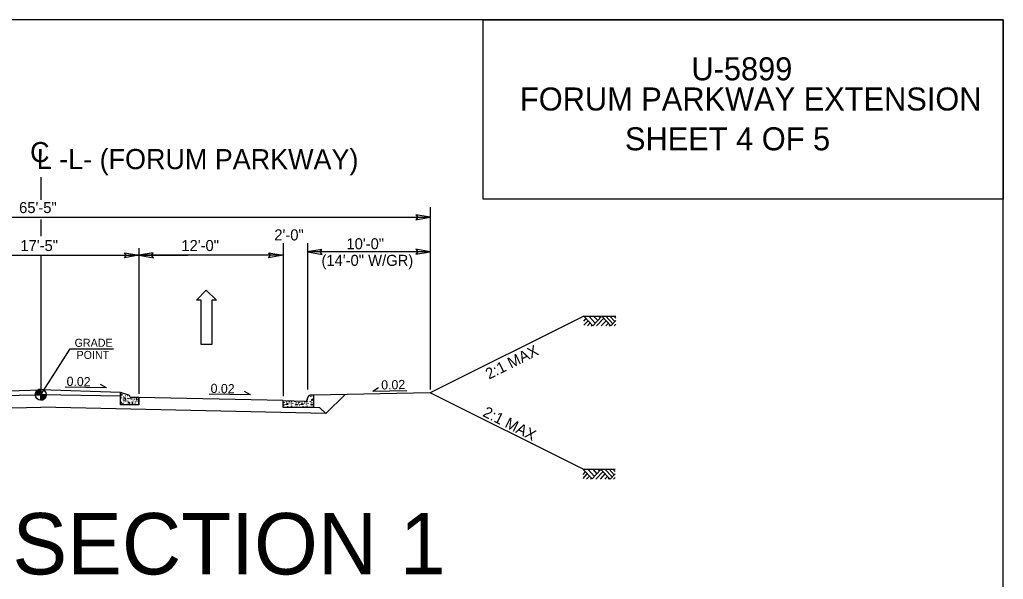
# Model space of a CAD drawing. Extents: x 1904401 to 1905163, y 193929 to 194736.
# Drawn here: x 1904578.2 to 1904658.3, y 194476.7 to 194522.3 of the extents above; entities that cross this region are included whole.
import ezdxf

# ---------------------------------------------------------------- set-up
doc = ezdxf.new("R2010")
doc.units = 0
for name, color, linetype in [('Default', 7, 'Continuous'), ('Old_Level_1', 7, 'Continuous'), ('Old_Level_2', 7, 'Continuous'), ('Prop Dimension Text', 7, 'Continuous'), ('Prop Lane Arrow CELL', 7, 'Continuous'), ('Typical Arrow Superelevation CELL', 7, 'Continuous'), ('Typical Berm CELL', 7, 'Continuous'), ('Typical Curb CELL', 7, 'Continuous'), ('Typical Grade Point Symbol CELL', 7, 'Continuous'), ('Typical Hinge Slope Arterial CELL', 7, 'Continuous'), ('Typical Pavement Slope CELL', 7, 'Continuous'), ('Typical Terminator CELL', 7, 'Continuous'), ('Typical Text Centerline CELL', 7, 'Continuous'), ('Typical Text Grade Point CELL', 7, 'Continuous')]:
    doc.layers.add(name, color=color, linetype=linetype)

msp = doc.modelspace()

# ---------------------------------------------------------------- linework, layer by layer
at = {"layer": 'Default'}
for p, q in [((1904599.632, 194504.057), (1904599.632, 194491.759)), ((1904587.882, 194503.712), (1904587.882, 194491.84)), ((1904599.632, 194503.712), (1904599.632, 194491.67))]:
    msp.add_line(p, q, dxfattribs=at)
at = {"layer": 'Old_Level_1'}
for p, q in [((1904548.132, 194506.221), (1904611.632, 194506.221)), ((1904571.882, 194503.129), (1904587.882, 194503.129)), ((1904624.152, 194498.169), (1904624.876, 194497.39)), ((1904624.152, 194497.768), (1904624.338, 194497.968)), ((1904624.152, 194497.435), (1904624.494, 194497.801)), ((1904624.44, 194497.372), (1904624.667, 194497.615)), ((1904624.543, 194498.177), (1904625.076, 194497.604)), ((1904624.751, 194497.372), (1904624.822, 194497.448)), ((1904624.876, 194497.39), (1904625.607, 194498.176)), ((1904624.941, 194498.177), (1904625.274, 194497.818)), ((1904625.186, 194497.372), (1904625.772, 194498)), ((1904625.343, 194498.177), (1904625.476, 194498.034)), ((1904625.556, 194497.372), (1904625.956, 194497.801)), ((1904625.607, 194498.176), (1904626.348, 194497.38)), ((1904625.922, 194497.372), (1904626.139, 194497.605)), ((1904625.929, 194498.177), (1904626.509, 194497.554)), ((1904626.217, 194497.372), (1904626.286, 194497.446)), ((1904626.262, 194498.177), (1904626.676, 194497.733)), ((1904626.348, 194497.38), (1904626.752, 194497.815)), ((1904626.582, 194498.177), (1904626.752, 194497.994)), ((1904626.618, 194497.372), (1904626.752, 194497.515)), ((1904624.085, 194485.683), (1904624.809, 194484.904)), ((1904624.085, 194485.282), (1904624.271, 194485.482)), ((1904624.476, 194485.691), (1904625.009, 194485.118)), ((1904624.809, 194484.904), (1904625.54, 194485.69)), ((1904624.874, 194485.691), (1904625.207, 194485.332)), ((1904625.119, 194484.886), (1904625.705, 194485.514)), ((1904625.276, 194485.691), (1904625.409, 194485.548)), ((1904625.54, 194485.69), (1904626.281, 194484.894)), ((1904625.862, 194485.691), (1904626.442, 194485.068)), ((1904626.195, 194485.691), (1904626.609, 194485.247)), ((1904626.515, 194485.691), (1904626.685, 194485.508)), ((1904624.085, 194484.949), (1904624.427, 194485.315)), ((1904624.373, 194484.886), (1904624.6, 194485.129)), ((1904624.684, 194484.886), (1904624.755, 194484.962)), ((1904625.489, 194484.886), (1904625.889, 194485.315)), ((1904625.855, 194484.886), (1904626.072, 194485.119)), ((1904626.15, 194484.886), (1904626.219, 194484.96)), ((1904626.281, 194484.894), (1904626.685, 194485.329)), ((1904626.551, 194484.886), (1904626.685, 194485.029))]:
    msp.add_line(p, q, dxfattribs=at)
for points in [[(1904624.152, 194498.177), (1904626.752, 194498.177)], [(1904624.085, 194485.691), (1904626.685, 194485.691)]]:
    msp.add_lwpolyline(points, dxfattribs=at)
at = {"layer": 'Old_Level_2'}
msp.add_lwpolyline([(1904502.509, 194403.25), (1904658.329, 194403.25), (1904658.329, 194522.32), (1904502.509, 194522.32)], close=True, dxfattribs=at)
at = {"layer": 'Prop Dimension Text'}
for p, q in [((1904611.632, 194507.049), (1904611.632, 194492.183)), ((1904599.632, 194504.102), (1904599.632, 194491.645)), ((1904601.632, 194504.102), (1904601.632, 194492.183)), ((1904599.632, 194503.129), (1904587.632, 194503.129)), ((1904598.882, 194503.129), (1904587.882, 194503.129)), ((1904587.882, 194503.129), (1904591.882, 194503.129)), ((1904611.632, 194503.409), (1904601.632, 194503.409))]:
    msp.add_line(p, q, dxfattribs=at)
msp.add_lwpolyline([(1904615.948, 194522.32), (1904658.329, 194522.32), (1904658.329, 194507.689), (1904615.948, 194507.689)], close=True, dxfattribs=at)
at = {"layer": 'Prop Lane Arrow CELL'}
for p, q in [((1904592.568, 194499.482), (1904593.372, 194500.299)), ((1904593.372, 194500.299), (1904594.202, 194499.482)), ((1904592.957, 194499.482), (1904592.568, 194499.482)), ((1904592.957, 194495.85), (1904592.957, 194499.482)), ((1904594.202, 194499.482), (1904593.813, 194499.482)), ((1904593.813, 194499.482), (1904593.813, 194495.85)), ((1904593.813, 194495.85), (1904592.957, 194495.85))]:
    msp.add_line(p, q, dxfattribs=at)
at = {"layer": 'Typical Arrow Superelevation CELL'}
for p, q in [((1904585.234, 194492.32), (1904581.86, 194492.388)), ((1904585.234, 194492.32), (1904584.764, 194492.604)), ((1904596.971, 194491.746), (1904596.501, 194492.03)), ((1904606.934, 194492.062), (1904607.404, 194492.346)), ((1904606.934, 194492.062), (1904609.731, 194492.118)), ((1904596.971, 194491.746), (1904593.597, 194491.813))]:
    msp.add_line(p, q, dxfattribs=at)
at = {"layer": 'Typical Berm CELL'}
msp.add_line((1904611.632, 194491.917), (1904602.132, 194491.719), dxfattribs=at)
at = {"layer": 'Typical Curb CELL'}
for p, q in [((1904586.382, 194490.954), (1904586.382, 194491.954)), ((1904587.068, 194491.726), (1904586.382, 194491.954)), ((1904586.47, 194491.164), (1904586.398, 194491.15)), ((1904586.398, 194491.15), (1904586.435, 194491.041)), ((1904586.435, 194491.041), (1904586.47, 194491.164)), ((1904586.53, 194491.783), (1904586.443, 194491.783)), ((1904586.443, 194491.783), (1904586.525, 194491.696)), ((1904586.525, 194491.696), (1904586.53, 194491.783)), ((1904586.727, 194491.48), (1904586.769, 194491.33)), ((1904586.81, 194491.421), (1904586.727, 194491.48)), ((1904586.769, 194491.33), (1904586.81, 194491.421)), ((1904587.035, 194491.191), (1904587.125, 194491.141)), ((1904587.067, 194491.06), (1904587.035, 194491.191)), ((1904587.125, 194491.141), (1904587.067, 194491.06)), ((1904587.132, 194491.631), (1904587.132, 194491.637)), ((1904587.882, 194491.538), (1904587.226, 194491.538)), ((1904587.389, 194491.148), (1904587.317, 194491.134)), ((1904587.317, 194491.134), (1904587.354, 194491.026)), ((1904587.354, 194491.026), (1904587.389, 194491.148)), ((1904587.647, 194491.464), (1904587.688, 194491.316)), ((1904587.729, 194491.406), (1904587.647, 194491.464)), ((1904587.688, 194491.316), (1904587.729, 194491.406)), ((1904587.882, 194491.538), (1904587.882, 194490.954)), ((1904587.882, 194490.954), (1904587.882, 194491.531)), ((1904599.632, 194490.719), (1904599.632, 194491.303)), ((1904599.632, 194491.303), (1904601.382, 194491.23)), ((1904599.892, 194490.959), (1904599.979, 194491.079)), ((1904599.979, 194491.079), (1904600.013, 194490.965)), ((1904601.142, 194490.959), (1904601.228, 194491.079)), ((1904601.228, 194491.079), (1904601.262, 194490.965)), ((1904601.632, 194491.469), (1904601.632, 194491.48)), ((1904602.132, 194491.719), (1904601.871, 194491.719)), ((1904601.941, 194491.386), (1904601.958, 194491.295)), ((1904602.095, 194491.341), (1904601.941, 194491.386)), ((1904601.958, 194491.295), (1904602.095, 194491.341)), ((1904602.132, 194490.719), (1904602.132, 194491.719)), ((1904587.882, 194490.954), (1904586.382, 194490.954)), ((1904602.132, 194490.719), (1904599.632, 194490.719)), ((1904600.013, 194490.965), (1904599.892, 194490.959)), ((1904600.658, 194490.908), (1904600.72, 194491.022)), ((1904600.824, 194490.947), (1904600.658, 194490.908)), ((1904600.72, 194491.022), (1904600.824, 194490.947)), ((1904601.262, 194490.965), (1904601.142, 194490.959)), ((1904601.907, 194490.908), (1904601.969, 194491.022)), ((1904602.072, 194490.947), (1904601.907, 194490.908)), ((1904601.969, 194491.022), (1904602.072, 194490.947))]:
    msp.add_line(p, q, dxfattribs=at)
for centre, radius in [((1904586.593, 194491.868), 0.00635), ((1904586.457, 194491.543), 0.00635), ((1904586.466, 194491.435), 0.00635), ((1904586.502, 194491.064), 0.00635), ((1904586.525, 194491.277), 0.00635), ((1904586.615, 194491.421), 0.00635), ((1904586.62, 194491.584), 0.00635), ((1904586.66, 194491.29), 0.00635), ((1904586.674, 194491.195), 0.00635), ((1904586.737, 194491.534), 0.00635), ((1904586.809, 194491.679), 0.00635), ((1904586.809, 194491.259), 0.00635), ((1904586.904, 194491.403), 0.00635), ((1904586.922, 194491.128), 0.00635), ((1904586.927, 194491.539), 0.00635), ((1904586.945, 194491.701), 0.00635), ((1904586.954, 194491.263), 0.00635), ((1904586.995, 194491.448), 0.00635), ((1904587.117, 194491.475), 0.00635), ((1904587.139, 194491.376), 0.00635), ((1904587.229, 194491.141), 0.00635), ((1904587.245, 194491.22), 0.00635), ((1904587.252, 194491.453), 0.00635), ((1904587.268, 194491.424), 0.00635), ((1904587.385, 194491.419), 0.00635), ((1904587.421, 194491.049), 0.00635), ((1904587.444, 194491.261), 0.00635), ((1904587.534, 194491.405), 0.00635), ((1904587.579, 194491.274), 0.00635), ((1904587.593, 194491.18), 0.00635), ((1904587.656, 194491.518), 0.00635), ((1904587.729, 194491.243), 0.00635), ((1904587.823, 194491.387), 0.00635), ((1904587.841, 194491.112), 0.00635), ((1904587.873, 194491.247), 0.00635), ((1904599.649, 194491.056), 0.00802), ((1904599.666, 194491.153), 0.00802), ((1904599.722, 194491.119), 0.00802), ((1904599.83, 194491.244), 0.00802), ((1904599.927, 194491.159), 0.00802), ((1904599.973, 194491.261), 0.00802), ((1904600.121, 194491.198), 0.00802), ((1904600.15, 194491.096), 0.00802), ((1904600.327, 194491.182), 0.00802), ((1904600.344, 194491.232), 0.00802), ((1904600.424, 194491.039), 0.00802), ((1904600.601, 194491.204), 0.00802), ((1904600.721, 194491.153), 0.00802), ((1904600.898, 194491.056), 0.00802), ((1904600.915, 194491.153), 0.00802), ((1904600.971, 194491.119), 0.00802), ((1904601.079, 194491.213), 0.00802), ((1904601.176, 194491.159), 0.00802), ((1904601.371, 194491.198), 0.00802), ((1904601.399, 194491.096), 0.00802), ((1904601.576, 194491.182), 0.00802), ((1904601.593, 194491.232), 0.00802), ((1904601.673, 194491.039), 0.00802), ((1904601.85, 194491.204), 0.00802), ((1904601.901, 194491.643), 0.00802), ((1904601.97, 194491.153), 0.00802), ((1904602.067, 194491.426), 0.00802), ((1904602.118, 194491.609), 0.00802), ((1904586.647, 194491.024), 0.00635), ((1904586.909, 194491.006), 0.00635), ((1904587.153, 194491.001), 0.00635), ((1904587.229, 194490.987), 0.00635), ((1904587.566, 194491.008), 0.00635), ((1904587.828, 194490.99), 0.00635), ((1904599.643, 194490.748), 0.00802), ((1904599.706, 194490.914), 0.00802), ((1904599.802, 194490.959), 0.00802), ((1904599.853, 194490.725), 0.00802), ((1904600.013, 194490.794), 0.00802), ((1904600.218, 194490.771), 0.00802), ((1904600.298, 194491.011), 0.00802), ((1904600.333, 194490.857), 0.00802), ((1904600.39, 194490.742), 0.00802), ((1904600.567, 194490.805), 0.00802), ((1904600.738, 194490.765), 0.00802), ((1904600.892, 194490.748), 0.00802), ((1904600.955, 194490.914), 0.00802), ((1904601.051, 194490.959), 0.00802), ((1904601.102, 194490.725), 0.00802), ((1904601.262, 194490.794), 0.00802), ((1904601.467, 194490.771), 0.00802), ((1904601.547, 194491.011), 0.00802), ((1904601.582, 194490.857), 0.00802), ((1904601.639, 194490.742), 0.00802), ((1904601.816, 194490.805), 0.00802), ((1904601.987, 194490.765), 0.00802)]:
    msp.add_circle(centre, radius, dxfattribs=at)
for centre, radius, start, end in [((1904587.038, 194491.637), 0.0937, 360, 71.56505), ((1904587.226, 194491.631), 0.0937, 180, 270), ((1904601.392, 194491.469), 0.24, 267.61554, 0), ((1904601.871, 194491.48), 0.24, 90, 180), ((1904586.416, 194490.96), 0.00635, 27.03856, 154.24157)]:
    msp.add_arc(centre, radius, start, end, dxfattribs=at)
at = {"layer": 'Typical Grade Point Symbol CELL'}
for p, q in [((1904579.882, 194491.768), (1904579.882, 194492.215)), ((1904579.435, 194491.768), (1904579.882, 194491.768)), ((1904579.883, 194491.32), (1904579.882, 194491.768)), ((1904580.33, 194491.768), (1904579.882, 194491.768)), ((1904579.882, 194491.768), (1904579.883, 194491.32))]:
    msp.add_line(p, q, dxfattribs=at)
for points in [[(1904579.448, 194491.877), (1904579.448, 194491.768)], [(1904579.457, 194491.908), (1904579.457, 194491.768)], [(1904579.466, 194491.933), (1904579.466, 194491.768)], [(1904579.475, 194491.954), (1904579.475, 194491.768)], [(1904579.484, 194491.972), (1904579.484, 194491.768)], [(1904579.493, 194491.988), (1904579.493, 194491.768)], [(1904579.502, 194492.003), (1904579.502, 194491.768)], [(1904579.511, 194492.017), (1904579.511, 194491.768)], [(1904579.52, 194492.03), (1904579.52, 194491.768)], [(1904579.529, 194492.042), (1904579.529, 194491.768)], [(1904579.538, 194492.053), (1904579.538, 194491.768)], [(1904579.547, 194492.064), (1904579.547, 194491.768)], [(1904579.556, 194492.074), (1904579.556, 194491.768)], [(1904579.565, 194492.083), (1904579.565, 194491.768)], [(1904579.574, 194492.092), (1904579.574, 194491.768)], [(1904579.583, 194492.1), (1904579.583, 194491.768)], [(1904579.592, 194492.108), (1904579.592, 194491.768)], [(1904579.601, 194492.116), (1904579.601, 194491.768)], [(1904579.61, 194492.123), (1904579.61, 194491.768)], [(1904579.618, 194492.129), (1904579.618, 194491.768)], [(1904579.627, 194492.136), (1904579.627, 194491.768)], [(1904579.636, 194492.142), (1904579.636, 194491.768)], [(1904579.645, 194492.148), (1904579.645, 194491.768)], [(1904579.654, 194492.152), (1904579.654, 194491.768)], [(1904579.663, 194492.157), (1904579.663, 194491.768)], [(1904579.672, 194492.162), (1904579.672, 194491.768)], [(1904579.681, 194492.167), (1904579.681, 194491.768)], [(1904579.69, 194492.171), (1904579.69, 194491.768)], [(1904579.699, 194492.175), (1904579.699, 194491.768)], [(1904579.708, 194492.179), (1904579.708, 194491.768)], [(1904579.717, 194492.183), (1904579.717, 194491.768)], [(1904579.726, 194492.187), (1904579.726, 194491.768)], [(1904579.735, 194492.19), (1904579.735, 194491.768)], [(1904579.744, 194492.193), (1904579.744, 194491.768)], [(1904579.753, 194492.196), (1904579.753, 194491.768)], [(1904579.762, 194492.198), (1904579.762, 194491.768)], [(1904579.771, 194492.201), (1904579.771, 194491.768)], [(1904579.78, 194492.203), (1904579.78, 194491.768)], [(1904579.789, 194492.205), (1904579.789, 194491.768)], [(1904579.798, 194492.207), (1904579.798, 194491.768)], [(1904579.806, 194492.209), (1904579.806, 194491.768)], [(1904579.815, 194492.21), (1904579.815, 194491.768)], [(1904579.824, 194492.211), (1904579.824, 194491.768)], [(1904579.833, 194492.212), (1904579.833, 194491.768)], [(1904579.842, 194492.213), (1904579.842, 194491.768)], [(1904579.851, 194492.214), (1904579.851, 194491.768)], [(1904579.86, 194492.214), (1904579.86, 194491.768)], [(1904579.869, 194492.215), (1904579.869, 194491.768)], [(1904579.878, 194492.215), (1904579.878, 194492.215), (1904579.878, 194491.768)], [(1904579.439, 194491.831), (1904579.439, 194491.768)], [(1904579.889, 194491.768), (1904579.889, 194491.32), (1904579.889, 194491.32)], [(1904579.898, 194491.768), (1904579.898, 194491.32)], [(1904579.907, 194491.768), (1904579.907, 194491.321)], [(1904579.916, 194491.768), (1904579.916, 194491.321)], [(1904579.925, 194491.768), (1904579.925, 194491.322)], [(1904579.934, 194491.768), (1904579.934, 194491.323)], [(1904579.943, 194491.768), (1904579.943, 194491.324)], [(1904579.952, 194491.768), (1904579.952, 194491.326)], [(1904579.961, 194491.768), (1904579.961, 194491.327)], [(1904579.97, 194491.768), (1904579.97, 194491.329)], [(1904579.979, 194491.768), (1904579.979, 194491.331)], [(1904579.988, 194491.768), (1904579.988, 194491.333)], [(1904579.996, 194491.768), (1904579.996, 194491.335)], [(1904580.005, 194491.768), (1904580.005, 194491.338)], [(1904580.014, 194491.768), (1904580.014, 194491.34)], [(1904580.023, 194491.768), (1904580.023, 194491.343)], [(1904580.032, 194491.768), (1904580.032, 194491.346)], [(1904580.041, 194491.768), (1904580.041, 194491.349)], [(1904580.05, 194491.768), (1904580.05, 194491.353)], [(1904580.059, 194491.768), (1904580.059, 194491.357)], [(1904580.068, 194491.768), (1904580.068, 194491.361)], [(1904580.077, 194491.768), (1904580.077, 194491.365)], [(1904580.086, 194491.768), (1904580.086, 194491.369)], [(1904580.095, 194491.768), (1904580.095, 194491.374)], [(1904580.104, 194491.768), (1904580.104, 194491.379)], [(1904580.113, 194491.768), (1904580.113, 194491.384)], [(1904580.122, 194491.768), (1904580.122, 194491.39)], [(1904580.131, 194491.768), (1904580.131, 194491.396)], [(1904580.14, 194491.768), (1904580.14, 194491.402)], [(1904580.149, 194491.768), (1904580.149, 194491.408)], [(1904580.158, 194491.768), (1904580.158, 194491.414)], [(1904580.167, 194491.768), (1904580.167, 194491.421)], [(1904580.175, 194491.768), (1904580.175, 194491.429)], [(1904580.184, 194491.768), (1904580.184, 194491.437)], [(1904580.193, 194491.768), (1904580.193, 194491.445)], [(1904580.202, 194491.768), (1904580.202, 194491.454)], [(1904580.211, 194491.768), (1904580.211, 194491.464)], [(1904580.22, 194491.768), (1904580.22, 194491.474)], [(1904580.229, 194491.768), (1904580.229, 194491.485)], [(1904580.238, 194491.768), (1904580.238, 194491.496)], [(1904580.247, 194491.768), (1904580.247, 194491.508)], [(1904580.256, 194491.768), (1904580.256, 194491.521)], [(1904580.265, 194491.768), (1904580.265, 194491.535)], [(1904580.274, 194491.768), (1904580.274, 194491.551)], [(1904580.283, 194491.768), (1904580.283, 194491.568)], [(1904580.292, 194491.768), (1904580.292, 194491.587)], [(1904580.301, 194491.768), (1904580.301, 194491.607)], [(1904580.31, 194491.768), (1904580.31, 194491.634)], [(1904580.319, 194491.768), (1904580.319, 194491.666)], [(1904580.328, 194491.768), (1904580.328, 194491.719)]]:
    msp.add_lwpolyline(points, dxfattribs=at)
msp.add_circle((1904579.883, 194491.768), 0.448, dxfattribs=at)
for start, end in [(90.00952, 180.00952), (270.00952, 0.00952)]:
    msp.add_arc((1904579.883, 194491.768), 0.448, start, end, dxfattribs=at)
at = {"layer": 'Typical Hinge Slope Arterial CELL'}
for p in [(1904624.152, 194498.177), (1904624.085, 194485.691)]:
    msp.add_line(p, (1904611.632, 194491.917), dxfattribs=at)
at = {"layer": 'Typical Pavement Slope CELL'}
for p, q in [((1904573.382, 194491.954), (1904579.882, 194492.161)), ((1904586.382, 194491.954), (1904579.882, 194492.161)), ((1904573.382, 194491.638), (1904579.882, 194491.768)), ((1904586.382, 194491.638), (1904579.882, 194491.768)), ((1904599.632, 194491.303), (1904587.882, 194491.538)), ((1904603.115, 194490.226), (1904604.66, 194491.772)), ((1904556.65, 194490.226), (1904579.882, 194490.761)), ((1904603.115, 194490.226), (1904579.882, 194490.761)), ((1904602.632, 194490.709), (1904602.132, 194490.719)), ((1904603.115, 194490.226), (1904602.632, 194490.709))]:
    msp.add_line(p, q, dxfattribs=at)
at = {"layer": 'Typical Terminator CELL'}
for points in [[(1904610.46, 194506.02), (1904611.632, 194506.221), (1904610.454, 194506.43), (1904610.604, 194506.221)], [(1904586.71, 194503.331), (1904587.882, 194503.129), (1904586.704, 194502.921), (1904586.854, 194503.129)], [(1904589.054, 194503.331), (1904587.882, 194503.129), (1904589.06, 194502.921), (1904588.911, 194503.129)], [(1904598.46, 194503.331), (1904599.632, 194503.129), (1904598.454, 194502.921), (1904598.604, 194503.129)], [(1904602.804, 194503.611), (1904601.632, 194503.409), (1904602.81, 194503.201), (1904602.661, 194503.409)], [(1904610.46, 194503.207), (1904611.632, 194503.409), (1904610.454, 194503.617), (1904610.604, 194503.409)]]:
    msp.add_lwpolyline(points, close=True, dxfattribs=at)
at = {"layer": 'Typical Text Centerline CELL'}
for p, q in [((1904579.882, 194509.504), (1904579.882, 194507.656)), ((1904579.882, 194506.05), (1904579.882, 194504.681)), ((1904579.882, 194503.129), (1904579.882, 194491.768))]:
    msp.add_line(p, q, dxfattribs=at)
at = {"layer": 'Typical Text Grade Point CELL'}
for p, q in [((1904579.882, 194491.768), (1904582.277, 194495.516)), ((1904582.277, 194495.516), (1904585.815, 194495.516))]:
    msp.add_line(p, q, dxfattribs=at)

# ---------------------------------------------------------------- texts
at = {"layer": 'Old_Level_1'}
msp.add_text('TYPICAL SECTION 1', height=5, dxfattribs=at).set_placement((1904547.852, 194477.129))
at = {"layer": 'Prop Dimension Text'}
for s, height, p in [('U-5899', 1.875, (1904632.91, 194517.379)), ('FORUM PARKWAY EXTENSION', 1.875, (1904618.936, 194514.921)), ('SHEET 4 OF 5', 1.875, (1904627.496, 194511.679)), ('65\'-5"', 0.9, (1904578.118, 194506.565)), ('2\'-0"', 0.9, (1904598.917, 194504.339)), ('17\'-5"', 0.9, (1904578.225, 194503.472)), ('12\'-0"', 0.9, (1904591.343, 194503.472)), ('10\'-0" ', 0.9, (1904604.795, 194503.615)), ('(14\'-0" W/GR)', 0.9, (1904602.761, 194502.265))]:
    msp.add_text(s, height=height, dxfattribs=at).set_placement(p)
for rotation, p in [(358.8538, (1904581.985, 194492.491)), (358.8538, (1904593.722, 194491.916)), (1.1462, (1904607.639, 194492.19))]:
    msp.add_text('0.02', height=0.7499, rotation=rotation, dxfattribs=at).set_placement(p)
at = {"layer": 'Typical Hinge Slope Arterial CELL'}
for rotation, p in [(26.56505, (1904616.41, 194492.993)), (333.43495, (1904615.836, 194490.055))]:
    msp.add_text('2:1 MAX', height=0.9, rotation=rotation, dxfattribs=at).set_placement(p)
at = {"layer": 'Typical Text Centerline CELL'}
msp.add_text('C', height=1.64, dxfattribs=at).set_placement((1904579.014, 194510.712))
msp.add_text('L -L- (FORUM PARKWAY)', height=1.64109, rotation=359.9469, dxfattribs=at).set_placement((1904579.559, 194510.152))
at = {"layer": 'Typical Text Grade Point CELL'}
for s, p in [('GRADE', (1904582.641, 194495.672)), ('POINT', (1904582.799, 194494.684))]:
    msp.add_text(s, height=0.6525, dxfattribs=at).set_placement(p)

doc.saveas('drawing.dxf')
